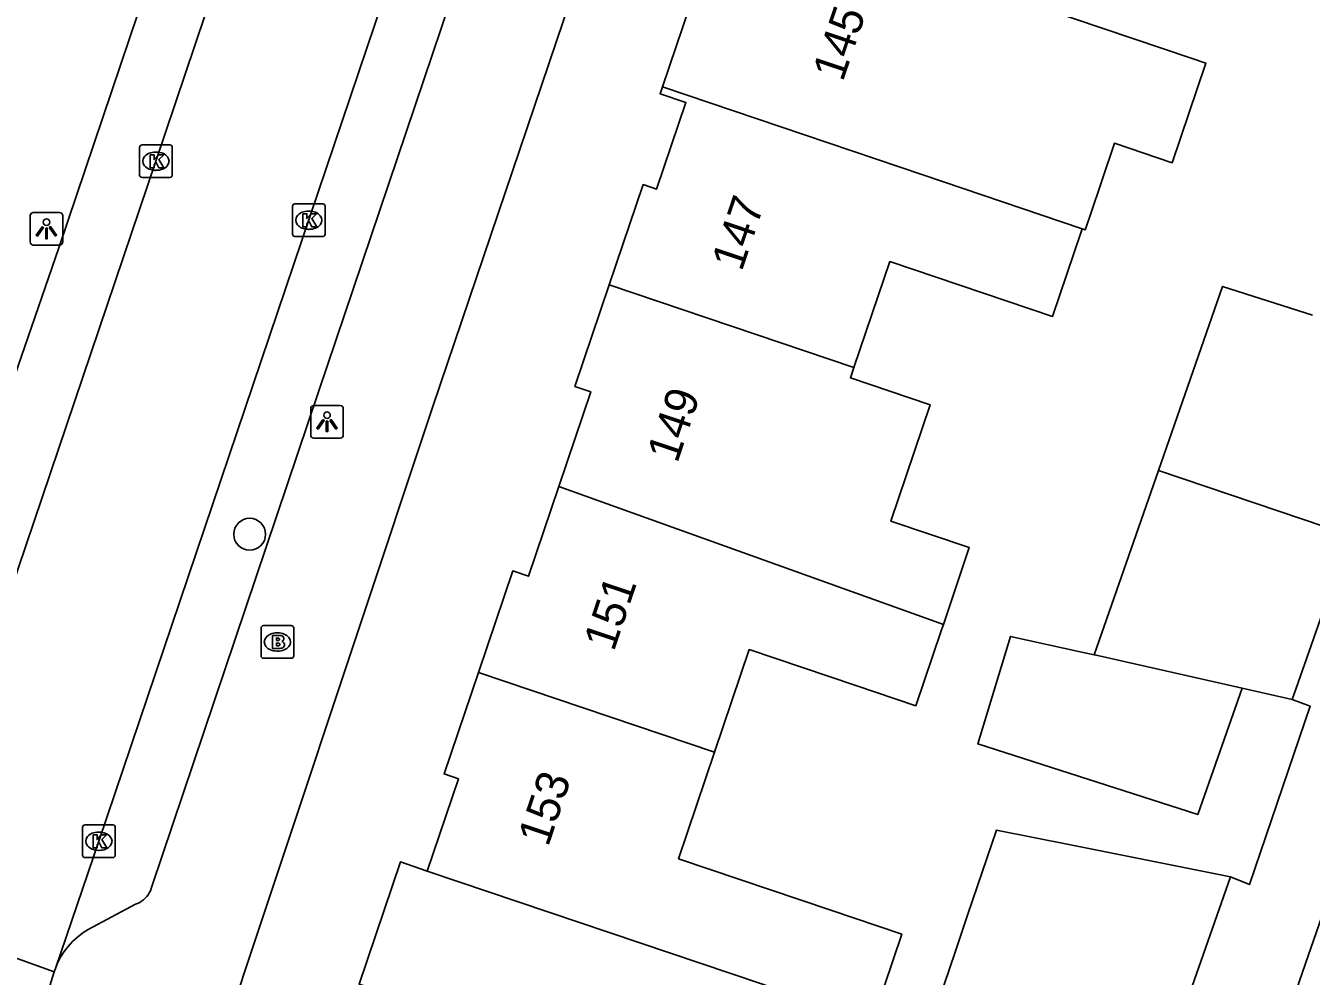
# Model space of a CAD drawing. Extents: x 161253 to 161848, y 384872 to 385383.
# Drawn here: x 161680.51 to 161719.89, y 385115.44 to 385144.57 of the extents above; entities that cross this region are included whole.
import ezdxf

# ---------------------------------------------------------------- set-up
doc = ezdxf.new("R2010")
doc.units = 0
for name, color, linetype in [('IMGEO_Boom', 7, 'Continuous'), ('IMGEO_Brandkraan', 7, 'Continuous'), ('IMGEO_Hek', 7, 'Continuous'), ('IMGEO_Kolk', 7, 'Continuous'), ('IMGEO_Lichtpunt', 7, 'Continuous'), ('IMGEO_Pand', 7, 'Continuous'), ('IMGEO_Pand_nummerreeks', 7, 'Continuous'), ('IMGEO_Rijbaan_lokaal_open', 7, 'Continuous'), ('IMGEO_Voetpad_open', 7, 'Continuous')]:
    doc.layers.add(name, color=color, linetype=linetype)

msp = doc.modelspace()

# ---------------------------------------------------------------- linework, layer by layer
at = {"layer": 'IMGEO_Boom'}
msp.add_circle((161687.37, 385128.988), 0.489, dxfattribs=at)
at = {"layer": 'IMGEO_Brandkraan'}
for p, q in [((161687.719, 385125.262), (161687.719, 385126.114)), ((161687.794, 385126.188), (161688.646, 385126.188)), ((161688.207, 385125.968), (161688.232, 385125.968)), ((161688.72, 385126.114), (161688.72, 385125.262)), ((161688.646, 385125.188), (161687.794, 385125.188)), ((161688.23, 385125.408), (161688.205, 385125.408))]:
    msp.add_line(p, q, dxfattribs=at)
for points in [[(161687.719, 385125.262), (161687.719, 385126.114)], [(161687.794, 385126.188), (161688.646, 385126.188)], [(161688.72, 385126.114), (161688.72, 385125.262)], [(161688.067, 385125.888), (161688.067, 385125.488), (161688.28, 385125.488)], [(161688.298, 385125.888), (161688.067, 385125.888)], [(161688.246, 385125.807), (161688.192, 385125.807), (161688.192, 385125.731)], [(161688.192, 385125.731), (161688.245, 385125.731)], [(161688.254, 385125.655), (161688.192, 385125.655), (161688.192, 385125.574)], [(161688.192, 385125.574), (161688.254, 385125.574)], [(161688.646, 385125.188), (161687.794, 385125.188)]]:
    msp.add_lwpolyline(points, dxfattribs=at)
for centre, radius, start, end in [((161687.796, 385126.112), 0.0765, 91.552, 178.448), ((161687.796, 385126.112), 0.0765, 91.552, 178.448), ((161688.644, 385126.112), 0.0765, 1.552, 88.448), ((161688.644, 385126.112), 0.0765, 1.552, 88.448), ((161688.247, 385125.769), 0.0379, 267.8285, 90.9355), ((161688.255, 385125.614), 0.0404, 269.8759, 90.5077), ((161688.302, 385125.743), 0.145, 59.4692, 91.5367), ((161688.327, 385125.79), 0.0922, 285.5137, 58.1501), ((161688.332, 385125.598), 0.105, 301.3115, 78.989), ((161687.796, 385125.264), 0.0765, 181.552, 268.448), ((161687.796, 385125.264), 0.0765, 181.552, 268.448), ((161688.286, 385125.739), 0.251, 268.6676, 293.5347), ((161688.644, 385125.264), 0.0765, 271.552, 358.448), ((161688.644, 385125.264), 0.0765, 271.552, 358.448)]:
    msp.add_arc(centre, radius, start, end, dxfattribs=at)
for centre, major_axis, ratio, start_param, end_param in [((161688.206, 385125.688), (-0.387, 0.002), 0.722429, 4.712389, 7.853982), ((161688.231, 385125.688), (-0.39, 0.002), 0.717154, 1.570796, 4.712389)]:
    msp.add_ellipse(centre, major_axis=major_axis, ratio=ratio, start_param=start_param, end_param=end_param, dxfattribs=at)
at = {"layer": 'IMGEO_Hek'}
msp.add_lwpolyline([(161717.422, 385118.49), (161718, 385118.251), (161719.858, 385123.717), (161719.31, 385123.928)], dxfattribs=at)
at = {"layer": 'IMGEO_Kolk'}
for p, q in [((161683.999, 385139.995), (161683.999, 385140.847)), ((161684.074, 385140.921), (161684.926, 385140.921)), ((161684.487, 385140.701), (161684.512, 385140.701)), ((161685, 385140.847), (161685, 385139.995)), ((161684.51, 385140.141), (161684.485, 385140.141)), ((161684.926, 385139.921), (161684.074, 385139.921)), ((161688.682, 385138.187), (161688.682, 385139.039)), ((161688.757, 385139.113), (161689.609, 385139.113)), ((161689.683, 385139.039), (161689.683, 385138.187)), ((161689.17, 385138.893), (161689.195, 385138.893)), ((161689.193, 385138.333), (161689.168, 385138.333)), ((161689.609, 385138.113), (161688.757, 385138.113)), ((161682.326, 385120.081), (161683.178, 385120.081)), ((161682.251, 385119.155), (161682.251, 385120.007)), ((161682.739, 385119.861), (161682.764, 385119.861)), ((161683.252, 385120.007), (161683.252, 385119.155)), ((161682.762, 385119.301), (161682.737, 385119.301)), ((161683.178, 385119.081), (161682.326, 385119.081))]:
    msp.add_line(p, q, dxfattribs=at)
for points in [[(161683.999, 385139.995), (161683.999, 385140.847)], [(161684.074, 385140.921), (161684.926, 385140.921)], [(161684.32, 385140.621), (161684.443, 385140.621), (161684.443, 385140.47), (161684.573, 385140.621), (161684.737, 385140.621), (161684.591, 385140.47), (161684.744, 385140.221), (161684.592, 385140.221), (161684.507, 385140.385), (161684.443, 385140.318), (161684.443, 385140.221), (161684.32, 385140.221), (161684.32, 385140.621)], [(161685, 385140.847), (161685, 385139.995)], [(161684.926, 385139.921), (161684.074, 385139.921)], [(161688.682, 385138.187), (161688.682, 385139.039)], [(161688.757, 385139.113), (161689.609, 385139.113)], [(161689.683, 385139.039), (161689.683, 385138.187)], [(161689.003, 385138.813), (161689.126, 385138.813), (161689.126, 385138.662), (161689.256, 385138.813), (161689.42, 385138.813), (161689.274, 385138.662), (161689.427, 385138.413), (161689.275, 385138.413), (161689.19, 385138.577), (161689.126, 385138.51), (161689.126, 385138.413), (161689.003, 385138.413), (161689.003, 385138.813)], [(161689.609, 385138.113), (161688.757, 385138.113)], [(161682.326, 385120.081), (161683.178, 385120.081)], [(161682.251, 385119.155), (161682.251, 385120.007)], [(161682.572, 385119.781), (161682.695, 385119.781), (161682.695, 385119.63), (161682.825, 385119.781), (161682.989, 385119.781), (161682.843, 385119.63), (161682.996, 385119.381), (161682.844, 385119.381), (161682.759, 385119.545), (161682.695, 385119.478), (161682.695, 385119.381), (161682.572, 385119.381), (161682.572, 385119.781)], [(161683.252, 385120.007), (161683.252, 385119.155)], [(161683.178, 385119.081), (161682.326, 385119.081)]]:
    msp.add_lwpolyline(points, dxfattribs=at)
for centre, start, end in [((161684.076, 385140.845), 91.552, 178.448), ((161684.076, 385140.845), 91.552, 178.448), ((161684.924, 385140.845), 1.552, 88.448), ((161684.924, 385140.845), 1.552, 88.448), ((161684.076, 385139.997), 181.552, 268.448), ((161684.076, 385139.997), 181.552, 268.448), ((161684.924, 385139.997), 271.552, 358.448), ((161684.924, 385139.997), 271.552, 358.448), ((161688.759, 385139.037), 91.552, 178.448), ((161688.759, 385139.037), 91.552, 178.448), ((161689.607, 385139.037), 1.552, 88.448), ((161689.607, 385139.037), 1.552, 88.448), ((161688.759, 385138.189), 181.552, 268.448), ((161688.759, 385138.189), 181.552, 268.448), ((161689.607, 385138.189), 271.552, 358.448), ((161689.607, 385138.189), 271.552, 358.448), ((161682.328, 385120.005), 91.552, 178.448), ((161682.328, 385120.005), 91.552, 178.448), ((161683.176, 385120.005), 1.552, 88.448), ((161683.176, 385120.005), 1.552, 88.448), ((161682.328, 385119.157), 181.552, 268.448), ((161682.328, 385119.157), 181.552, 268.448), ((161683.176, 385119.157), 271.552, 358.448), ((161683.176, 385119.157), 271.552, 358.448)]:
    msp.add_arc(centre, 0.0765, start, end, dxfattribs=at)
for centre, major_axis, ratio, start_param, end_param in [((161684.486, 385140.421), (-0.387, 0.002), 0.722429, 4.712389, 7.853982), ((161684.511, 385140.421), (-0.39, 0.002), 0.717154, 1.570796, 4.712389), ((161689.169, 385138.613), (-0.387, 0.002), 0.722429, 4.712389, 7.853982), ((161689.194, 385138.613), (-0.39, 0.002), 0.717154, 1.570796, 4.712389), ((161682.738, 385119.581), (-0.387, 0.002), 0.722429, 4.712389, 7.853982), ((161682.763, 385119.581), (-0.39, 0.002), 0.717154, 1.570796, 4.712389)]:
    msp.add_ellipse(centre, major_axis=major_axis, ratio=ratio, start_param=start_param, end_param=end_param, dxfattribs=at)
at = {"layer": 'IMGEO_Lichtpunt'}
for p, q in [((161680.646, 385138.753), (161680.646, 385137.946)), ((161680.646, 385138.753), (161680.646, 385137.946)), ((161681.548, 385138.848), (161680.74, 385138.848)), ((161681.548, 385138.848), (161680.74, 385138.848)), ((161681.642, 385137.946), (161681.642, 385138.753)), ((161681.642, 385137.946), (161681.642, 385138.753)), ((161680.74, 385137.852), (161681.548, 385137.852)), ((161680.74, 385137.852), (161681.548, 385137.852)), ((161689.241, 385132.839), (161689.241, 385132.032)), ((161689.241, 385132.839), (161689.241, 385132.032)), ((161690.143, 385132.934), (161689.335, 385132.934)), ((161690.143, 385132.934), (161689.335, 385132.934)), ((161690.237, 385132.032), (161690.237, 385132.839)), ((161690.237, 385132.032), (161690.237, 385132.839)), ((161689.335, 385131.938), (161690.143, 385131.938)), ((161689.335, 385131.938), (161690.143, 385131.938))]:
    msp.add_line(p, q, dxfattribs=at)
for points in [[(161681.02, 385138.417), (161681.059, 385138.389), (161680.871, 385138.127), (161680.833, 385138.154), (161681.02, 385138.417)], [(161681.122, 385138.369), (161681.169, 385138.369), (161681.169, 385138.047), (161681.122, 385138.047), (161681.122, 385138.369)], [(161681.232, 385138.389), (161681.27, 385138.416), (161681.457, 385138.154), (161681.418, 385138.126), (161681.232, 385138.389)], [(161689.615, 385132.503), (161689.654, 385132.475), (161689.466, 385132.213), (161689.428, 385132.24), (161689.615, 385132.503)], [(161689.717, 385132.455), (161689.764, 385132.455), (161689.764, 385132.133), (161689.717, 385132.133), (161689.717, 385132.455)], [(161689.827, 385132.475), (161689.865, 385132.502), (161690.052, 385132.24), (161690.013, 385132.212), (161689.827, 385132.475)]]:
    msp.add_lwpolyline(points, dxfattribs=at)
for centre in [(161681.145, 385138.551), (161689.74, 385132.637)]:
    msp.add_circle(centre, 0.0994, dxfattribs=at)
for centre, start, end in [((161680.74, 385138.753), 90, 180), ((161680.74, 385138.753), 90, 180), ((161681.548, 385138.753), 0, 90), ((161681.548, 385138.753), 0, 90), ((161680.74, 385137.946), 180, 270), ((161680.74, 385137.946), 180, 270), ((161681.548, 385137.946), 270, 0), ((161681.548, 385137.946), 270, 360), ((161689.335, 385132.839), 90, 180), ((161689.335, 385132.839), 90, 180), ((161690.143, 385132.839), 0, 90), ((161690.143, 385132.839), 0, 90), ((161689.335, 385132.032), 180, 270), ((161689.335, 385132.032), 180, 270), ((161690.143, 385132.032), 270, 0), ((161690.143, 385132.032), 270, 360)]:
    msp.add_arc(centre, 0.0946, start, end, dxfattribs=at)
at = {"layer": 'IMGEO_Pand'}
for points in [[(161700.014, 385142.697), (161701.272, 385146.421), (161703.084, 385145.809), (161703.863, 385148.115), (161708.6, 385146.514), (161709.779, 385146.116), (161710.053, 385146.023), (161709.943, 385145.699), (161716.211, 385143.58), (161716.66, 385143.429), (161715.628, 385140.376), (161713.864, 385140.972), (161713.106, 385138.73), (161712.968, 385138.321), (161712.875, 385138.352)], [(161698.389, 385136.631), (161699.427, 385139.705), (161699.839, 385139.567), (161700.735, 385142.22), (161699.943, 385142.488), (161700.014, 385142.697)], [(161700.014, 385142.697), (161707.998, 385140), (161712.875, 385138.352)], [(161712.875, 385138.352), (161712.843, 385138.258), (161711.965, 385135.662), (161706.982, 385137.345), (161705.884, 385134.096)], [(161696.839, 385130.456), (161697.819, 385133.355), (161697.337, 385133.518), (161698.389, 385136.631)], [(161705.884, 385134.096), (161698.389, 385136.631)], [(161719.931, 385135.706), (161717.172, 385136.586), (161715.209, 385130.942)], [(161705.884, 385134.096), (161705.777, 385133.78), (161708.222, 385132.954), (161707.017, 385129.389), (161709.418, 385128.578), (161708.622, 385126.221)], [(161713.245, 385125.294), (161715.209, 385130.942)], [(161715.209, 385130.942), (161721.074, 385128.958)], [(161694.377, 385124.754), (161695.428, 385127.866), (161695.909, 385127.704), (161696.839, 385130.456)], [(161708.622, 385126.221), (161696.839, 385130.456)], [(161721.074, 385128.958), (161719.684, 385124.995), (161719.31, 385123.928)], [(161708.622, 385126.221), (161708.555, 385126.024), (161707.781, 385123.732), (161705.937, 385124.355), (161705.121, 385124.631), (161702.678, 385125.456), (161701.615, 385122.308)], [(161717.774, 385124.272), (161716.414, 385120.4), (161709.678, 385122.565), (161710.683, 385125.859), (161712.813, 385125.389), (161713.245, 385125.294)], [(161717.774, 385124.272), (161713.3, 385125.281), (161713.245, 385125.294)], [(161692.811, 385118.668), (161693.766, 385121.496), (161693.326, 385121.644), (161694.377, 385124.754)], [(161701.615, 385122.308), (161694.377, 385124.754)], [(161719.31, 385123.928), (161717.774, 385124.272)], [(161701.615, 385122.308), (161700.512, 385119.044), (161705.177, 385117.468), (161707.349, 385116.734), (161706.531, 385114.313), (161704.355, 385114.349), (161703.564, 385114.598)], [(161717.422, 385118.49), (161712.519, 385119.469), (161710.247, 385119.923), (161709.376, 385117.346), (161708.983, 385116.182), (161708.314, 385114.203)], [(161703.564, 385114.598), (161702.783, 385112.261), (161701.6, 385108.723), (161691.784, 385112.184), (161692.591, 385114.572), (161690.723, 385115.203), (161691.988, 385118.946), (161692.811, 385118.668)], [(161692.811, 385118.668), (161703.048, 385115.208), (161703.695, 385114.989), (161703.615, 385114.75), (161703.564, 385114.598)], [(161715.759, 385113.743), (161717.422, 385118.49)]]:
    msp.add_lwpolyline(points, dxfattribs=at)
at = {"layer": 'IMGEO_Rijbaan_lokaal_open'}
for points in [[(161709.972, 385215.524), (161709.434, 385213.92), (161706.035, 385204.164), (161703.571, 385196.929), (161697.189, 385177.941), (161690.517, 385158.313), (161684.5, 385140.421), (161678.025, 385121.29), (161676.761, 385117.516)], [(161714.842, 385213.729), (161714.147, 385211.871), (161711.262, 385204.123), (161709.084, 385197.99), (161708.275, 385195.191), (161701.904, 385176.297), (161682.752, 385119.581), (161681.417, 385115.679)], [(161748.691, 385199.073), (161746.496, 385192.764), (161744.729, 385187.689), (161743.496, 385184.145), (161742.239, 385180.533), (161740.353, 385175.113), (161739.265, 385171.989), (161738.082, 385168.59), (161735.971, 385162.524), (161733.929, 385156.655), (161729.825, 385144.865), (161728.735, 385141.731), (161726.38, 385134.965), (161725.176, 385131.507), (161724.256, 385128.864), (161723.257, 385125.992), (161722.216, 385123.001), (161721.019, 385119.561), (161719.722, 385115.834), (161718.569, 385112.522), (161715.504, 385103.716)], [(161681.379, 385115.574), (161676.671, 385117.271)], [(161688.097, 385105.371), (161684.722, 385106.361), (161684.698, 385106.368), (161684.207, 385106.534), (161683.733, 385106.744), (161683.28, 385106.996), (161682.85, 385107.286), (161682.449, 385107.614), (161682.078, 385107.977), (161681.742, 385108.371), (161681.442, 385108.794), (161681.181, 385109.242), (161680.961, 385109.711), (161680.783, 385110.199), (161680.65, 385110.7), (161680.563, 385111.211), (161680.521, 385111.727), (161680.525, 385112.246), (161680.576, 385112.762), (161680.673, 385113.271), (161680.815, 385113.77), (161681.379, 385115.574)], [(161681.417, 385115.679), (161681.379, 385115.574)]]:
    msp.add_lwpolyline(points, dxfattribs=at)
at = {"layer": 'IMGEO_Voetpad_open'}
for points in [[(161675.862, 385121.175), (161680.062, 385133.527), (161681.519, 385137.762), (161697.7, 385185.702), (161699.123, 385189.971), (161699.788, 385191.873), (161700.995, 385195.418), (161704.317, 385205.403), (161706.349, 385211.281), (161718.722, 385245.02), (161720.533, 385250), (161723.07, 385256.974), (161724.343, 385260.467), (161728.45, 385271.788), (161730.055, 385276.02), (161737.81, 385297.45), (161738.417, 385297.998), (161739.782, 385298.62)], [(161713.281, 385203.539), (161710.973, 385197.055), (161689.475, 385133.35), (161684.373, 385118.192), (161684.354, 385118.128), (161684.328, 385118.063), (161684.296, 385118.001), (161684.258, 385117.941), (161684.216, 385117.886), (161684.168, 385117.834), (161684.116, 385117.787), (161684.061, 385117.745), (161684.001, 385117.707), (161683.939, 385117.675), (161683.874, 385117.649), (161682.427, 385116.877), (161682.255, 385116.769), (161682.094, 385116.646), (161681.944, 385116.508), (161681.807, 385116.358), (161681.684, 385116.197), (161681.576, 385116.025), (161681.484, 385115.844), (161681.417, 385115.679)], [(161716.761, 385203.237), (161713.874, 385194.656), (161692.987, 385132.903), (161685.988, 385111.881), (161685.953, 385111.597), (161685.943, 385111.311), (161685.959, 385111.025), (161686, 385110.742), (161686.067, 385110.463), (161686.158, 385110.192), (161686.273, 385109.93), (161686.411, 385109.679), (161686.571, 385109.441), (161686.751, 385109.219), (161686.951, 385109.014), (161687.168, 385108.827), (161687.328, 385108.709), (161688.164, 385108.472)], [(161717.422, 385118.49), (161718, 385118.251), (161719.858, 385123.717), (161719.31, 385123.928)]]:
    msp.add_lwpolyline(points, dxfattribs=at)

# ---------------------------------------------------------------- texts
at = {"layer": 'IMGEO_Pand_nummerreeks'}
for s, rotation, p in [('145', 71.3332, (161705.54, 385142.831)), ('147', 71.4077, (161702.445, 385137.016)), ('149', 71.4077, (161700.468, 385131.138)), ('151', 71.4077, (161698.526, 385125.369)), ('153', 71.4077, (161696.513, 385119.384))]:
    msp.add_text(s, height=1, rotation=rotation, dxfattribs=at).set_placement(p)

doc.saveas('drawing.dxf')
